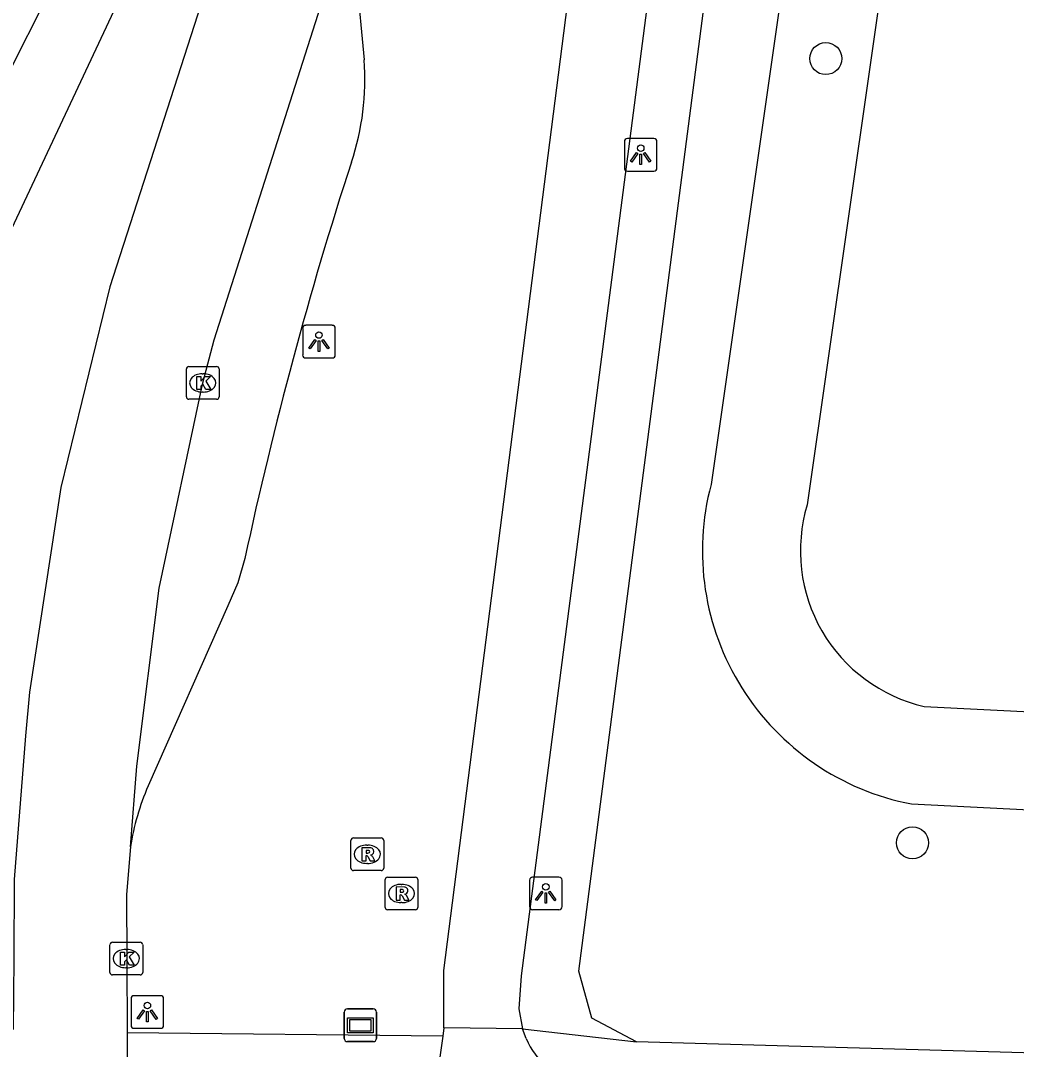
# Model space of a CAD drawing. Extents: x 160457 to 162082, y 388340 to 389736.
# Drawn here: x 161300.94 to 161331.41, y 388359.1 to 388390.57 of the extents above; entities that cross this region are included whole.
import ezdxf

# ---------------------------------------------------------------- set-up
doc = ezdxf.new("R2010")
doc.units = 0
for name, color, linetype in [('IMGEO_Berm_groen', 7, 'Continuous'), ('IMGEO_Boom', 7, 'Continuous'), ('IMGEO_Fietspad_gesloten', 7, 'Continuous'), ('IMGEO_Fietspad_open', 7, 'Continuous'), ('IMGEO_Kolk', 7, 'Continuous'), ('IMGEO_Lichtpunt', 7, 'Continuous'), ('IMGEO_Meer_plas_ven_vijver', 7, 'Continuous'), ('IMGEO_Rijbaan_lokaal_gesloten', 7, 'Continuous'), ('IMGEO_Rijbaan_lokaal_open', 7, 'Continuous'), ('IMGEO_Rioolput', 7, 'Continuous'), ('IMGEO_Verklikker', 7, 'Continuous'), ('IMGEO_Voetpad_open', 7, 'Continuous')]:
    doc.layers.add(name, color=color, linetype=linetype)

msp = doc.modelspace()

# ---------------------------------------------------------------- linework, layer by layer
at = {"layer": 'IMGEO_Berm_groen'}
for points in [[(161325.465, 388400.09), (161324.544, 388393.66), (161322.067, 388376.375)], [(161328.198, 388366.606), (161343.043, 388365.857)]]:
    msp.add_lwpolyline(points, dxfattribs=at)
msp.add_arc((161329.689, 388374.35), 7.886, 165.1208, 259.1037, dxfattribs=at)
at = {"layer": 'IMGEO_Boom'}
for centre in [(161325.578, 388389.404), (161328.231, 388365.419)]:
    msp.add_circle(centre, 0.489, dxfattribs=at)
at = {"layer": 'IMGEO_Fietspad_gesloten'}
for points in [[(161331.719, 388489.7), (161324.76, 388426.823), (161320.481, 388393.885), (161316.255, 388361.354), (161316.19, 388360.338), (161316.303, 388359.726)], [(161291.571, 388364.692), (161300.671, 388384.209), (161305.604, 388394.709), (161306.828, 388395.977)], [(161313.891, 388359.759), (161313.89, 388361.517), (161318.056, 388394.02), (161318.22, 388395.67)], [(161301.757, 388391.318), (161300.559, 388388.936), (161290.694, 388367.68)], [(161316.303, 388359.726), (161313.891, 388359.759)]]:
    msp.add_lwpolyline(points, dxfattribs=at)
at = {"layer": 'IMGEO_Fietspad_open'}
for points in [[(161313.857, 388359.501), (161313.772, 388358.865)], [(161313.891, 388359.759), (161313.857, 388359.501)], [(161316.413, 388359.43), (161316.303, 388359.726)]]:
    msp.add_lwpolyline(points, dxfattribs=at)
msp.add_arc((161318.884, 388360.517), 2.699, 203.7493, 250.4199, dxfattribs=at)
at = {"layer": 'IMGEO_Kolk'}
for p, q in [((161306.089, 388379.986), (161306.941, 388379.986)), ((161306.014, 388379.06), (161306.014, 388379.912)), ((161306.502, 388379.766), (161306.527, 388379.766)), ((161307.015, 388379.912), (161307.015, 388379.06)), ((161306.941, 388378.986), (161306.089, 388378.986)), ((161306.525, 388379.206), (161306.5, 388379.206)), ((161303.751, 388362.377), (161304.603, 388362.377)), ((161303.676, 388361.451), (161303.676, 388362.303)), ((161304.164, 388362.157), (161304.189, 388362.157)), ((161304.677, 388362.303), (161304.677, 388361.451)), ((161304.603, 388361.377), (161303.751, 388361.377)), ((161304.187, 388361.597), (161304.162, 388361.597))]:
    msp.add_line(p, q, dxfattribs=at)
for points in [[(161306.089, 388379.986), (161306.941, 388379.986)], [(161306.014, 388379.06), (161306.014, 388379.912)], [(161306.335, 388379.686), (161306.458, 388379.686), (161306.458, 388379.535), (161306.588, 388379.686), (161306.752, 388379.686), (161306.606, 388379.535), (161306.759, 388379.286), (161306.607, 388379.286), (161306.522, 388379.45), (161306.458, 388379.383), (161306.458, 388379.286), (161306.335, 388379.286), (161306.335, 388379.686)], [(161307.015, 388379.912), (161307.015, 388379.06)], [(161306.941, 388378.986), (161306.089, 388378.986)], [(161303.751, 388362.377), (161304.603, 388362.377)], [(161303.676, 388361.451), (161303.676, 388362.303)], [(161303.997, 388362.077), (161304.12, 388362.077), (161304.12, 388361.926), (161304.25, 388362.077), (161304.414, 388362.077), (161304.268, 388361.926), (161304.421, 388361.677), (161304.269, 388361.677), (161304.184, 388361.841), (161304.12, 388361.774), (161304.12, 388361.677), (161303.997, 388361.677), (161303.997, 388362.077)], [(161304.677, 388362.303), (161304.677, 388361.451)], [(161304.603, 388361.377), (161303.751, 388361.377)]]:
    msp.add_lwpolyline(points, dxfattribs=at)
for centre, start, end in [((161306.091, 388379.91), 91.552, 178.448), ((161306.091, 388379.91), 91.552, 178.448), ((161306.939, 388379.91), 1.552, 88.448), ((161306.939, 388379.91), 1.552, 88.448), ((161306.091, 388379.062), 181.552, 268.448), ((161306.091, 388379.062), 181.552, 268.448), ((161306.939, 388379.062), 271.552, 358.448), ((161306.939, 388379.062), 271.552, 358.448), ((161303.753, 388362.301), 91.552, 178.448), ((161303.753, 388362.301), 91.552, 178.448), ((161304.601, 388362.301), 1.552, 88.448), ((161304.601, 388362.301), 1.552, 88.448), ((161303.753, 388361.453), 181.552, 268.448), ((161303.753, 388361.453), 181.552, 268.448), ((161304.601, 388361.453), 271.552, 358.448), ((161304.601, 388361.453), 271.552, 358.448)]:
    msp.add_arc(centre, 0.0765, start, end, dxfattribs=at)
for centre, major_axis, ratio, start_param, end_param in [((161306.501, 388379.486), (-0.387, 0.002), 0.722429, 4.712389, 7.853982), ((161306.526, 388379.486), (-0.39, 0.002), 0.717154, 1.570796, 4.712389), ((161304.163, 388361.877), (-0.387, 0.002), 0.722429, 4.712389, 7.853982), ((161304.188, 388361.877), (-0.39, 0.002), 0.717154, 1.570796, 4.712389)]:
    msp.add_ellipse(centre, major_axis=major_axis, ratio=ratio, start_param=start_param, end_param=end_param, dxfattribs=at)
at = {"layer": 'IMGEO_Lichtpunt'}
for p, q in [((161319.417, 388386.867), (161319.417, 388386.06)), ((161319.417, 388386.867), (161319.417, 388386.06)), ((161320.319, 388386.962), (161319.511, 388386.962)), ((161320.319, 388386.962), (161319.511, 388386.962)), ((161320.413, 388386.06), (161320.413, 388386.867)), ((161320.413, 388386.06), (161320.413, 388386.867)), ((161319.511, 388385.966), (161320.319, 388385.966)), ((161319.511, 388385.966), (161320.319, 388385.966)), ((161310.475, 388381.246), (161309.667, 388381.246)), ((161310.475, 388381.246), (161309.667, 388381.246)), ((161309.573, 388381.151), (161309.573, 388380.344)), ((161309.573, 388381.151), (161309.573, 388380.344)), ((161310.569, 388380.344), (161310.569, 388381.151)), ((161310.569, 388380.344), (161310.569, 388381.151)), ((161309.667, 388380.25), (161310.475, 388380.25)), ((161309.667, 388380.25), (161310.475, 388380.25)), ((161316.512, 388364.275), (161316.512, 388363.468)), ((161316.512, 388364.275), (161316.512, 388363.468)), ((161317.414, 388364.37), (161316.606, 388364.37)), ((161317.414, 388364.37), (161316.606, 388364.37)), ((161317.508, 388363.468), (161317.508, 388364.275)), ((161317.508, 388363.468), (161317.508, 388364.275)), ((161316.606, 388363.374), (161317.414, 388363.374)), ((161316.606, 388363.374), (161317.414, 388363.374)), ((161305.223, 388360.741), (161304.415, 388360.741)), ((161305.223, 388360.741), (161304.415, 388360.741)), ((161304.321, 388360.646), (161304.321, 388359.839)), ((161304.321, 388360.646), (161304.321, 388359.839)), ((161305.317, 388359.839), (161305.317, 388360.646)), ((161305.317, 388359.839), (161305.317, 388360.646)), ((161304.415, 388359.745), (161305.223, 388359.745)), ((161304.415, 388359.745), (161305.223, 388359.745))]:
    msp.add_line(p, q, dxfattribs=at)
for points in [[(161319.791, 388386.531), (161319.83, 388386.503), (161319.642, 388386.241), (161319.604, 388386.268), (161319.791, 388386.531)], [(161319.893, 388386.483), (161319.94, 388386.483), (161319.94, 388386.161), (161319.893, 388386.161), (161319.893, 388386.483)], [(161320.003, 388386.503), (161320.041, 388386.53), (161320.228, 388386.268), (161320.189, 388386.24), (161320.003, 388386.503)], [(161309.947, 388380.815), (161309.986, 388380.787), (161309.798, 388380.525), (161309.76, 388380.552), (161309.947, 388380.815)], [(161310.049, 388380.767), (161310.096, 388380.767), (161310.096, 388380.445), (161310.049, 388380.445), (161310.049, 388380.767)], [(161310.159, 388380.787), (161310.197, 388380.814), (161310.384, 388380.552), (161310.345, 388380.524), (161310.159, 388380.787)], [(161316.886, 388363.939), (161316.925, 388363.911), (161316.737, 388363.649), (161316.699, 388363.676), (161316.886, 388363.939)], [(161316.988, 388363.891), (161317.035, 388363.891), (161317.035, 388363.569), (161316.988, 388363.569), (161316.988, 388363.891)], [(161317.098, 388363.911), (161317.136, 388363.938), (161317.323, 388363.676), (161317.284, 388363.648), (161317.098, 388363.911)], [(161304.695, 388360.31), (161304.734, 388360.282), (161304.546, 388360.02), (161304.508, 388360.047), (161304.695, 388360.31)], [(161304.797, 388360.262), (161304.844, 388360.262), (161304.844, 388359.94), (161304.797, 388359.94), (161304.797, 388360.262)], [(161304.907, 388360.282), (161304.945, 388360.309), (161305.132, 388360.047), (161305.093, 388360.019), (161304.907, 388360.282)]]:
    msp.add_lwpolyline(points, dxfattribs=at)
for centre in [(161319.916, 388386.665), (161310.072, 388380.949), (161317.011, 388364.073), (161304.82, 388360.444)]:
    msp.add_circle(centre, 0.0994, dxfattribs=at)
for centre, start, end in [((161319.511, 388386.867), 90, 180), ((161319.511, 388386.867), 90, 180), ((161320.319, 388386.867), 0, 90), ((161320.319, 388386.867), 0, 90), ((161319.511, 388386.06), 180, 270), ((161319.511, 388386.06), 180, 270), ((161320.319, 388386.06), 270, 0), ((161320.319, 388386.06), 270, 360), ((161309.667, 388381.151), 90, 180), ((161309.667, 388381.151), 90, 180), ((161310.475, 388381.151), 0, 90), ((161310.475, 388381.151), 0, 90), ((161309.667, 388380.344), 180, 270), ((161309.667, 388380.344), 180, 270), ((161310.475, 388380.344), 270, 0), ((161310.475, 388380.344), 270, 360), ((161316.606, 388364.275), 90, 180), ((161316.606, 388364.275), 90, 180), ((161317.414, 388364.275), 0, 90), ((161317.414, 388364.275), 0, 90), ((161316.606, 388363.468), 180, 270), ((161316.606, 388363.468), 180, 270), ((161317.414, 388363.468), 270, 0), ((161317.414, 388363.468), 270, 360), ((161304.415, 388360.646), 90, 180), ((161304.415, 388360.646), 90, 180), ((161305.223, 388360.646), 0, 90), ((161305.223, 388360.646), 0, 90), ((161304.415, 388359.839), 180, 270), ((161304.415, 388359.839), 180, 270), ((161305.223, 388359.839), 270, 0), ((161305.223, 388359.839), 270, 360)]:
    msp.add_arc(centre, 0.0946, start, end, dxfattribs=at)
at = {"layer": 'IMGEO_Meer_plas_ven_vijver'}
for points in [[(161328.435, 388399.664), (161327.551, 388393.494), (161325.009, 388375.756)], [(161328.585, 388369.59), (161343.194, 388368.853)]]:
    msp.add_lwpolyline(points, dxfattribs=at)
msp.add_arc((161329.686, 388374.348), 4.884, 163.2509, 256.9727, dxfattribs=at)
at = {"layer": 'IMGEO_Rijbaan_lokaal_gesloten'}
for points in [[(161307.957, 388395.575), (161307.947, 388395.546), (161307.594, 388394.599), (161303.677, 388382.425), (161302.17, 388376.281), (161301.219, 388370.027), (161301.089, 388368.691), (161300.744, 388364.296), (161300.731, 388361.866), (161300.71, 388359.704)], [(161304.302, 388365.295), (161304.499, 388367.758), (161305.186, 388373.208), (161306.514, 388379.486), (161306.863, 388380.799), (161310.745, 388392.945), (161311.318, 388394.393)], [(161304.302, 388365.295), (161304.185, 388363.834), (161304.188, 388361.827), (161304.198, 388359.606)], [(161304.198, 388359.606), (161304.192, 388357.629), (161304.194, 388357.49)]]:
    msp.add_lwpolyline(points, dxfattribs=at)
at = {"layer": 'IMGEO_Rijbaan_lokaal_open'}
for points in [[(161311.221, 388391.84), (161311.453, 388389.362)], [(161307.804, 388374.117), (161307.588, 388373.37), (161307.282, 388372.662), (161304.843, 388367.157)]]:
    msp.add_lwpolyline(points, dxfattribs=at)
for centre, radius, start, end in [((161303.612, 388388.752), 7.865, 341.3115, 4.4474), ((161427.756, 388348.355), 122.687, 162.01729, 167.87864), ((161312.07, 388364.047), 7.868, 156.7209, 170.8769)]:
    msp.add_arc(centre, radius, start, end, dxfattribs=at)
at = {"layer": 'IMGEO_Rioolput'}
for p, q in [((161311.05, 388364.642), (161311.05, 388365.494)), ((161311.125, 388365.568), (161311.977, 388365.568)), ((161312.051, 388365.494), (161312.051, 388364.642)), ((161311.538, 388365.348), (161311.563, 388365.348)), ((161311.977, 388364.568), (161311.125, 388364.568)), ((161311.561, 388364.788), (161311.536, 388364.788)), ((161312.095, 388363.442), (161312.095, 388364.294)), ((161312.17, 388364.368), (161313.022, 388364.368)), ((161313.096, 388364.294), (161313.096, 388363.442)), ((161312.583, 388364.148), (161312.608, 388364.148)), ((161312.606, 388363.588), (161312.581, 388363.588)), ((161313.022, 388363.368), (161312.17, 388363.368))]:
    msp.add_line(p, q, dxfattribs=at)
for points in [[(161311.05, 388364.642), (161311.05, 388365.494)], [(161311.125, 388365.568), (161311.977, 388365.568)], [(161312.051, 388365.494), (161312.051, 388364.642)], [(161311.639, 388365.266), (161311.387, 388365.268), (161311.387, 388364.868)], [(161311.565, 388365.187), (161311.511, 388365.187), (161311.511, 388365.106)], [(161311.387, 388364.868), (161311.511, 388364.868), (161311.511, 388365.03), (161311.522, 388365.03)], [(161311.511, 388365.106), (161311.563, 388365.106)], [(161311.569, 388365.001), (161311.64, 388364.868), (161311.78, 388364.868), (161311.715, 388364.994)], [(161311.977, 388364.568), (161311.125, 388364.568)], [(161312.095, 388363.442), (161312.095, 388364.294)], [(161312.17, 388364.368), (161313.022, 388364.368)], [(161313.096, 388364.294), (161313.096, 388363.442)], [(161312.684, 388364.066), (161312.432, 388364.068), (161312.432, 388363.668)], [(161312.61, 388363.987), (161312.556, 388363.987), (161312.556, 388363.906)], [(161312.556, 388363.906), (161312.608, 388363.906)], [(161312.432, 388363.668), (161312.556, 388363.668), (161312.556, 388363.83), (161312.567, 388363.83)], [(161312.614, 388363.801), (161312.685, 388363.668), (161312.825, 388363.668), (161312.76, 388363.794)], [(161313.022, 388363.368), (161312.17, 388363.368)]]:
    msp.add_lwpolyline(points, dxfattribs=at)
for centre, radius, start, end in [((161311.127, 388365.492), 0.0765, 91.552, 178.448), ((161311.127, 388365.492), 0.0765, 91.552, 178.448), ((161311.975, 388365.492), 0.0765, 1.552, 88.448), ((161311.975, 388365.492), 0.0765, 1.552, 88.448), ((161311.571, 388365.091), 0.0964, 77.0061, 93.1865), ((161311.585, 388365.148), 0.0378, 276.6634, 79.6772), ((161311.638, 388365.156), 0.109, 350.3612, 89.416), ((161311.521, 388364.977), 0.0533, 26.0293, 88.6989), ((161311.547, 388365.295), 0.19, 274.7715, 282.9687), ((161311.636, 388365.156), 0.112, 277.5842, 350.9817), ((161311.62, 388364.941), 0.108, 29.5134, 73.7905), ((161311.127, 388364.644), 0.0765, 181.552, 268.448), ((161311.127, 388364.644), 0.0765, 181.552, 268.448), ((161311.975, 388364.644), 0.0765, 271.552, 358.448), ((161311.975, 388364.644), 0.0765, 271.552, 358.448), ((161312.172, 388364.292), 0.0765, 91.552, 178.448), ((161312.172, 388364.292), 0.0765, 91.552, 178.448), ((161313.02, 388364.292), 0.0765, 1.552, 88.448), ((161313.02, 388364.292), 0.0765, 1.552, 88.448), ((161312.592, 388364.095), 0.19, 274.7715, 282.9687), ((161312.616, 388363.891), 0.0964, 77.0061, 93.1865), ((161312.63, 388363.948), 0.0378, 276.6634, 79.6772), ((161312.683, 388363.956), 0.109, 350.3612, 89.416), ((161312.681, 388363.956), 0.112, 277.5842, 350.9817), ((161312.566, 388363.777), 0.0533, 26.0293, 88.6989), ((161312.665, 388363.741), 0.108, 29.5134, 73.7905), ((161312.172, 388363.444), 0.0765, 181.552, 268.448), ((161312.172, 388363.444), 0.0765, 181.552, 268.448), ((161313.02, 388363.444), 0.0765, 271.552, 358.448), ((161313.02, 388363.444), 0.0765, 271.552, 358.448)]:
    msp.add_arc(centre, radius, start, end, dxfattribs=at)
for centre, major_axis, ratio, start_param, end_param in [((161311.537, 388365.068), (-0.387, 0.002), 0.722429, 4.712389, 7.853982), ((161311.562, 388365.068), (-0.39, 0.002), 0.717154, 1.570796, 4.712389), ((161312.582, 388363.868), (-0.387, 0.002), 0.722429, 4.712389, 7.853982), ((161312.607, 388363.868), (-0.39, 0.002), 0.717154, 1.570796, 4.712389)]:
    msp.add_ellipse(centre, major_axis=major_axis, ratio=ratio, start_param=start_param, end_param=end_param, dxfattribs=at)
at = {"layer": 'IMGEO_Verklikker'}
for p, q in [((161310.84, 388359.437), (161310.84, 388360.237)), ((161310.84, 388360.237), (161310.84, 388359.437)), ((161310.94, 388360.337), (161311.73, 388360.337)), ((161311.73, 388360.337), (161310.94, 388360.337)), ((161311.83, 388360.237), (161311.83, 388359.437)), ((161311.83, 388359.437), (161311.83, 388360.237)), ((161311.73, 388359.337), (161310.94, 388359.337)), ((161310.94, 388359.337), (161311.73, 388359.337))]:
    msp.add_line(p, q, dxfattribs=at)
for points in [[(161310.941, 388360.069), (161311.729, 388360.069), (161311.729, 388359.605), (161310.941, 388359.605), (161310.941, 388360.069)], [(161311.006, 388360.004), (161311.006, 388359.67), (161311.664, 388359.67), (161311.664, 388360.004), (161311.006, 388360.004)]]:
    msp.add_lwpolyline(points, dxfattribs=at)
for centre, start, end in [((161310.94, 388360.237), 90, 180), ((161310.94, 388360.237), 90, 180), ((161311.73, 388360.237), 0, 90), ((161311.73, 388360.237), 360, 90), ((161310.94, 388359.437), 180, 270), ((161310.94, 388359.437), 180, 270), ((161311.73, 388359.437), 270, 0), ((161311.73, 388359.437), 270, 0)]:
    msp.add_arc(centre, 0.1, start, end, dxfattribs=at)
at = {"layer": 'IMGEO_Voetpad_open'}
for points in [[(161319.786, 388359.333), (161318.425, 388360.053), (161318.02, 388361.496), (161322.212, 388393.79), (161324.364, 388410.363)], [(161313.857, 388359.501), (161304.198, 388359.606)], [(161316.303, 388359.726), (161319.786, 388359.333)], [(161360.819, 388357.477), (161346.333, 388358.306), (161340.022, 388358.636), (161333.071, 388358.95), (161319.786, 388359.333)]]:
    msp.add_lwpolyline(points, dxfattribs=at)

doc.saveas('drawing.dxf')
